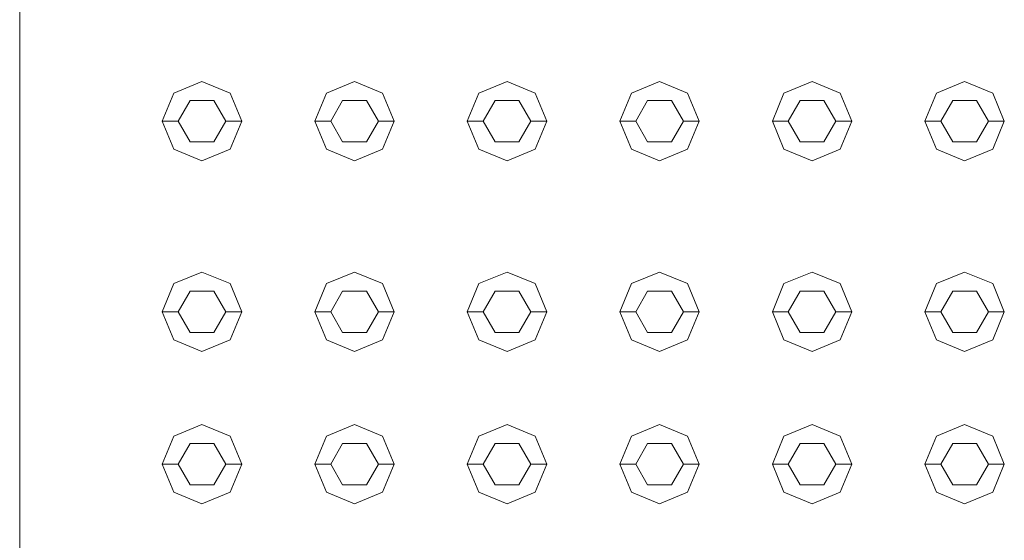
# Model space of a CAD drawing. Header units: millimetres. Extents: x 321 to 585, y -277 to 9.
# Tile 998 of 1056: x 371.123 to 371.743, y -34.566 to -34.238. Entities that reach past the tile are written whole.
import ezdxf

# ---------------------------------------------------------------- set-up
doc = ezdxf.new("R2010")
doc.units = ezdxf.units.MM
doc.header["$MEASUREMENT"] = 0
doc.layers.add('IFC-Elemento construtivo genérico-Contorno', color=253, linetype='Continuous', lineweight=5)
doc.layers.add('IFC-Laje-Contorno', color=134, linetype='Continuous', lineweight=5)

msp = doc.modelspace()

# ---------------------------------------------------------------- linework, layer by layer
at = {"layer": 'IFC-Elemento construtivo genérico-Contorno', "lineweight": 5}
for p, q in [((371.2202, -34.28394), (371.23788, -34.27661)), ((371.2202, -34.28394), (371.23788, -34.27661)), ((371.23788, -34.27661), (371.25555, -34.28394)), ((371.23788, -34.27661), (371.25555, -34.28394)), ((371.3162, -34.28394), (371.33388, -34.27661)), ((371.3162, -34.28394), (371.33388, -34.27661)), ((371.33388, -34.27661), (371.35155, -34.28394)), ((371.33388, -34.27661), (371.35155, -34.28394)), ((371.4122, -34.28394), (371.42988, -34.27661)), ((371.4122, -34.28394), (371.42988, -34.27661)), ((371.42988, -34.27661), (371.44755, -34.28394)), ((371.42988, -34.27661), (371.44755, -34.28394)), ((371.5082, -34.28394), (371.52588, -34.27661)), ((371.5082, -34.28394), (371.52588, -34.27661)), ((371.52588, -34.27661), (371.54355, -34.28394)), ((371.52588, -34.27661), (371.54355, -34.28394)), ((371.6042, -34.28394), (371.62188, -34.27661)), ((371.6042, -34.28394), (371.62188, -34.27661)), ((371.62188, -34.27661), (371.63955, -34.28394)), ((371.62188, -34.27661), (371.63955, -34.28394)), ((371.7002, -34.28394), (371.71788, -34.27661)), ((371.7002, -34.28394), (371.71788, -34.27661)), ((371.71788, -34.27661), (371.73555, -34.28394)), ((371.71788, -34.27661), (371.73555, -34.28394)), ((371.21288, -34.30161), (371.2202, -34.28394)), ((371.21288, -34.30161), (371.2202, -34.28394)), ((371.22288, -34.30161), (371.23038, -34.28863)), ((371.22288, -34.30161), (371.23038, -34.28863)), ((371.23038, -34.28863), (371.24538, -34.28863)), ((371.23038, -34.28863), (371.24538, -34.28863)), ((371.24538, -34.28863), (371.25288, -34.30161)), ((371.24538, -34.28863), (371.25288, -34.30161)), ((371.25555, -34.28394), (371.26288, -34.30161)), ((371.25555, -34.28394), (371.26288, -34.30161)), ((371.30888, -34.30161), (371.3162, -34.28394)), ((371.30888, -34.30161), (371.3162, -34.28394)), ((371.31888, -34.30161), (371.32638, -34.28863)), ((371.31888, -34.30161), (371.32638, -34.28863)), ((371.32638, -34.28863), (371.34138, -34.28863)), ((371.32638, -34.28863), (371.34138, -34.28863)), ((371.34138, -34.28863), (371.34888, -34.30161)), ((371.34138, -34.28863), (371.34888, -34.30161)), ((371.35155, -34.28394), (371.35888, -34.30161)), ((371.35155, -34.28394), (371.35888, -34.30161)), ((371.40488, -34.30161), (371.4122, -34.28394)), ((371.40488, -34.30161), (371.4122, -34.28394)), ((371.41488, -34.30161), (371.42238, -34.28863)), ((371.41488, -34.30161), (371.42238, -34.28863)), ((371.42238, -34.28863), (371.43738, -34.28863)), ((371.42238, -34.28863), (371.43738, -34.28863)), ((371.43738, -34.28863), (371.44488, -34.30161)), ((371.43738, -34.28863), (371.44488, -34.30161)), ((371.44755, -34.28394), (371.45488, -34.30161)), ((371.44755, -34.28394), (371.45488, -34.30161)), ((371.50088, -34.30161), (371.5082, -34.28394)), ((371.50088, -34.30161), (371.5082, -34.28394)), ((371.51088, -34.30161), (371.51838, -34.28863)), ((371.51088, -34.30161), (371.51838, -34.28863)), ((371.51838, -34.28863), (371.53338, -34.28863)), ((371.51838, -34.28863), (371.53338, -34.28863)), ((371.53338, -34.28863), (371.54088, -34.30161)), ((371.53338, -34.28863), (371.54088, -34.30161)), ((371.54355, -34.28394), (371.55088, -34.30161)), ((371.54355, -34.28394), (371.55088, -34.30161)), ((371.59688, -34.30161), (371.6042, -34.28394)), ((371.59688, -34.30161), (371.6042, -34.28394)), ((371.60688, -34.30161), (371.61438, -34.28863)), ((371.60688, -34.30161), (371.61438, -34.28863)), ((371.61438, -34.28863), (371.62938, -34.28863)), ((371.61438, -34.28863), (371.62938, -34.28863)), ((371.62938, -34.28863), (371.63688, -34.30161)), ((371.62938, -34.28863), (371.63688, -34.30161)), ((371.63955, -34.28394), (371.64688, -34.30161)), ((371.63955, -34.28394), (371.64688, -34.30161)), ((371.69288, -34.30161), (371.7002, -34.28394)), ((371.69288, -34.30161), (371.7002, -34.28394)), ((371.70288, -34.30161), (371.71038, -34.28863)), ((371.70288, -34.30161), (371.71038, -34.28863)), ((371.71038, -34.28863), (371.72538, -34.28863)), ((371.71038, -34.28863), (371.72538, -34.28863)), ((371.72538, -34.28863), (371.73288, -34.30161)), ((371.72538, -34.28863), (371.73288, -34.30161)), ((371.73555, -34.28394), (371.74288, -34.30161)), ((371.73555, -34.28394), (371.74288, -34.30161)), ((371.21288, -34.30161), (371.22288, -34.30161)), ((371.21288, -34.30161), (371.2202, -34.3193)), ((371.21288, -34.30161), (371.22288, -34.30161)), ((371.21288, -34.30161), (371.2202, -34.3193)), ((371.22288, -34.30161), (371.23038, -34.31461)), ((371.22288, -34.30161), (371.23038, -34.31461)), ((371.24538, -34.31461), (371.25288, -34.30161)), ((371.24538, -34.31461), (371.25288, -34.30161)), ((371.25288, -34.30161), (371.26288, -34.30161)), ((371.25288, -34.30161), (371.26288, -34.30161)), ((371.25555, -34.3193), (371.26288, -34.30161)), ((371.25555, -34.3193), (371.26288, -34.30161)), ((371.30888, -34.30161), (371.31888, -34.30161)), ((371.30888, -34.30161), (371.3162, -34.3193)), ((371.30888, -34.30161), (371.31888, -34.30161)), ((371.30888, -34.30161), (371.3162, -34.3193)), ((371.31888, -34.30161), (371.32638, -34.31461)), ((371.31888, -34.30161), (371.32638, -34.31461)), ((371.34138, -34.31461), (371.34888, -34.30161)), ((371.34138, -34.31461), (371.34888, -34.30161)), ((371.34888, -34.30161), (371.35888, -34.30161)), ((371.34888, -34.30161), (371.35888, -34.30161)), ((371.35155, -34.3193), (371.35888, -34.30161)), ((371.35155, -34.3193), (371.35888, -34.30161)), ((371.40488, -34.30161), (371.41488, -34.30161)), ((371.40488, -34.30161), (371.4122, -34.3193)), ((371.40488, -34.30161), (371.41488, -34.30161)), ((371.40488, -34.30161), (371.4122, -34.3193)), ((371.41488, -34.30161), (371.42238, -34.31461)), ((371.41488, -34.30161), (371.42238, -34.31461)), ((371.43738, -34.31461), (371.44488, -34.30161)), ((371.43738, -34.31461), (371.44488, -34.30161)), ((371.44488, -34.30161), (371.45488, -34.30161)), ((371.44488, -34.30161), (371.45488, -34.30161)), ((371.44755, -34.3193), (371.45488, -34.30161)), ((371.44755, -34.3193), (371.45488, -34.30161)), ((371.50088, -34.30161), (371.51088, -34.30161)), ((371.50088, -34.30161), (371.5082, -34.3193)), ((371.50088, -34.30161), (371.51088, -34.30161)), ((371.50088, -34.30161), (371.5082, -34.3193)), ((371.51088, -34.30161), (371.51838, -34.31461)), ((371.51088, -34.30161), (371.51838, -34.31461)), ((371.53338, -34.31461), (371.54088, -34.30161)), ((371.53338, -34.31461), (371.54088, -34.30161)), ((371.54088, -34.30161), (371.55088, -34.30161)), ((371.54088, -34.30161), (371.55088, -34.30161)), ((371.54355, -34.3193), (371.55088, -34.30161)), ((371.54355, -34.3193), (371.55088, -34.30161)), ((371.59688, -34.30161), (371.60688, -34.30161)), ((371.59688, -34.30161), (371.6042, -34.3193)), ((371.59688, -34.30161), (371.60688, -34.30161)), ((371.59688, -34.30161), (371.6042, -34.3193)), ((371.60688, -34.30161), (371.61438, -34.31461)), ((371.60688, -34.30161), (371.61438, -34.31461)), ((371.62938, -34.31461), (371.63688, -34.30161)), ((371.62938, -34.31461), (371.63688, -34.30161)), ((371.63688, -34.30161), (371.64688, -34.30161)), ((371.63688, -34.30161), (371.64688, -34.30161)), ((371.63955, -34.3193), (371.64688, -34.30161)), ((371.63955, -34.3193), (371.64688, -34.30161)), ((371.69288, -34.30161), (371.70288, -34.30161)), ((371.69288, -34.30161), (371.7002, -34.3193)), ((371.69288, -34.30161), (371.70288, -34.30161)), ((371.69288, -34.30161), (371.7002, -34.3193)), ((371.70288, -34.30161), (371.71038, -34.31461)), ((371.70288, -34.30161), (371.71038, -34.31461)), ((371.72538, -34.31461), (371.73288, -34.30161)), ((371.72538, -34.31461), (371.73288, -34.30161)), ((371.73288, -34.30161), (371.74288, -34.30161)), ((371.73288, -34.30161), (371.74288, -34.30161)), ((371.73555, -34.3193), (371.74288, -34.30161)), ((371.73555, -34.3193), (371.74288, -34.30161)), ((371.23038, -34.31461), (371.24538, -34.31461)), ((371.23038, -34.31461), (371.24538, -34.31461)), ((371.32638, -34.31461), (371.34138, -34.31461)), ((371.32638, -34.31461), (371.34138, -34.31461)), ((371.42238, -34.31461), (371.43738, -34.31461)), ((371.42238, -34.31461), (371.43738, -34.31461)), ((371.51838, -34.31461), (371.53338, -34.31461)), ((371.51838, -34.31461), (371.53338, -34.31461)), ((371.61438, -34.31461), (371.62938, -34.31461)), ((371.61438, -34.31461), (371.62938, -34.31461)), ((371.71038, -34.31461), (371.72538, -34.31461)), ((371.71038, -34.31461), (371.72538, -34.31461)), ((371.2202, -34.3193), (371.23788, -34.32661)), ((371.2202, -34.3193), (371.23788, -34.32661)), ((371.23788, -34.32661), (371.25555, -34.3193)), ((371.23788, -34.32661), (371.25555, -34.3193)), ((371.3162, -34.3193), (371.33388, -34.32661)), ((371.3162, -34.3193), (371.33388, -34.32661)), ((371.33388, -34.32661), (371.35155, -34.3193)), ((371.33388, -34.32661), (371.35155, -34.3193)), ((371.4122, -34.3193), (371.42988, -34.32661)), ((371.4122, -34.3193), (371.42988, -34.32661)), ((371.42988, -34.32661), (371.44755, -34.3193)), ((371.42988, -34.32661), (371.44755, -34.3193)), ((371.5082, -34.3193), (371.52588, -34.32661)), ((371.5082, -34.3193), (371.52588, -34.32661)), ((371.52588, -34.32661), (371.54355, -34.3193)), ((371.52588, -34.32661), (371.54355, -34.3193)), ((371.6042, -34.3193), (371.62188, -34.32661)), ((371.6042, -34.3193), (371.62188, -34.32661)), ((371.62188, -34.32661), (371.63955, -34.3193)), ((371.62188, -34.32661), (371.63955, -34.3193)), ((371.7002, -34.3193), (371.71788, -34.32661)), ((371.7002, -34.3193), (371.71788, -34.32661)), ((371.71788, -34.32661), (371.73555, -34.3193)), ((371.71788, -34.32661), (371.73555, -34.3193)), ((371.2202, -34.40394), (371.23788, -34.39661)), ((371.2202, -34.40394), (371.23788, -34.39661)), ((371.23788, -34.39661), (371.25555, -34.40394)), ((371.23788, -34.39661), (371.25555, -34.40394)), ((371.3162, -34.40394), (371.33388, -34.39661)), ((371.3162, -34.40394), (371.33388, -34.39661)), ((371.33388, -34.39661), (371.35155, -34.40394)), ((371.33388, -34.39661), (371.35155, -34.40394)), ((371.4122, -34.40394), (371.42988, -34.39661)), ((371.4122, -34.40394), (371.42988, -34.39661)), ((371.42988, -34.39661), (371.44755, -34.40394)), ((371.42988, -34.39661), (371.44755, -34.40394)), ((371.5082, -34.40394), (371.52588, -34.39661)), ((371.5082, -34.40394), (371.52588, -34.39661)), ((371.52588, -34.39661), (371.54355, -34.40394)), ((371.52588, -34.39661), (371.54355, -34.40394)), ((371.6042, -34.40394), (371.62188, -34.39661)), ((371.6042, -34.40394), (371.62188, -34.39661)), ((371.62188, -34.39661), (371.63955, -34.40394)), ((371.62188, -34.39661), (371.63955, -34.40394)), ((371.7002, -34.40394), (371.71788, -34.39661)), ((371.7002, -34.40394), (371.71788, -34.39661)), ((371.71788, -34.39661), (371.73555, -34.40394)), ((371.71788, -34.39661), (371.73555, -34.40394)), ((371.21288, -34.42161), (371.2202, -34.40394)), ((371.21288, -34.42161), (371.2202, -34.40394)), ((371.25555, -34.40394), (371.26288, -34.42161)), ((371.25555, -34.40394), (371.26288, -34.42161)), ((371.30888, -34.42161), (371.3162, -34.40394)), ((371.30888, -34.42161), (371.3162, -34.40394)), ((371.35155, -34.40394), (371.35888, -34.42161)), ((371.35155, -34.40394), (371.35888, -34.42161)), ((371.40488, -34.42161), (371.4122, -34.40394)), ((371.40488, -34.42161), (371.4122, -34.40394)), ((371.44755, -34.40394), (371.45488, -34.42161)), ((371.44755, -34.40394), (371.45488, -34.42161)), ((371.50088, -34.42161), (371.5082, -34.40394)), ((371.50088, -34.42161), (371.5082, -34.40394)), ((371.54355, -34.40394), (371.55088, -34.42161)), ((371.54355, -34.40394), (371.55088, -34.42161)), ((371.59688, -34.42161), (371.6042, -34.40394)), ((371.59688, -34.42161), (371.6042, -34.40394)), ((371.63955, -34.40394), (371.64688, -34.42161)), ((371.63955, -34.40394), (371.64688, -34.42161)), ((371.69288, -34.42161), (371.7002, -34.40394)), ((371.69288, -34.42161), (371.7002, -34.40394)), ((371.73555, -34.40394), (371.74288, -34.42161)), ((371.73555, -34.40394), (371.74288, -34.42161)), ((371.22288, -34.42161), (371.23038, -34.40863)), ((371.22288, -34.42161), (371.23038, -34.40863)), ((371.23038, -34.40863), (371.24538, -34.40863)), ((371.23038, -34.40863), (371.24538, -34.40863)), ((371.24538, -34.40863), (371.25288, -34.42161)), ((371.24538, -34.40863), (371.25288, -34.42161)), ((371.31888, -34.42161), (371.32638, -34.40863)), ((371.31888, -34.42161), (371.32638, -34.40863)), ((371.32638, -34.40863), (371.34138, -34.40863)), ((371.32638, -34.40863), (371.34138, -34.40863)), ((371.34138, -34.40863), (371.34888, -34.42161)), ((371.34138, -34.40863), (371.34888, -34.42161)), ((371.41488, -34.42161), (371.42238, -34.40863)), ((371.41488, -34.42161), (371.42238, -34.40863)), ((371.42238, -34.40863), (371.43738, -34.40863)), ((371.42238, -34.40863), (371.43738, -34.40863)), ((371.43738, -34.40863), (371.44488, -34.42161)), ((371.43738, -34.40863), (371.44488, -34.42161)), ((371.51088, -34.42161), (371.51838, -34.40863)), ((371.51088, -34.42161), (371.51838, -34.40863)), ((371.51838, -34.40863), (371.53338, -34.40863)), ((371.51838, -34.40863), (371.53338, -34.40863)), ((371.53338, -34.40863), (371.54088, -34.42161)), ((371.53338, -34.40863), (371.54088, -34.42161)), ((371.60688, -34.42161), (371.61438, -34.40863)), ((371.60688, -34.42161), (371.61438, -34.40863)), ((371.61438, -34.40863), (371.62938, -34.40863)), ((371.61438, -34.40863), (371.62938, -34.40863)), ((371.62938, -34.40863), (371.63688, -34.42161)), ((371.62938, -34.40863), (371.63688, -34.42161)), ((371.70288, -34.42161), (371.71038, -34.40863)), ((371.70288, -34.42161), (371.71038, -34.40863)), ((371.71038, -34.40863), (371.72538, -34.40863)), ((371.71038, -34.40863), (371.72538, -34.40863)), ((371.72538, -34.40863), (371.73288, -34.42161)), ((371.72538, -34.40863), (371.73288, -34.42161)), ((371.21288, -34.42161), (371.22288, -34.42161)), ((371.21288, -34.42161), (371.2202, -34.4393)), ((371.21288, -34.42161), (371.22288, -34.42161)), ((371.21288, -34.42161), (371.2202, -34.4393)), ((371.22288, -34.42161), (371.23038, -34.43461)), ((371.22288, -34.42161), (371.23038, -34.43461)), ((371.24538, -34.43461), (371.25288, -34.42161)), ((371.24538, -34.43461), (371.25288, -34.42161)), ((371.25288, -34.42161), (371.26288, -34.42161)), ((371.25288, -34.42161), (371.26288, -34.42161)), ((371.25555, -34.4393), (371.26288, -34.42161)), ((371.25555, -34.4393), (371.26288, -34.42161)), ((371.30888, -34.42161), (371.31888, -34.42161)), ((371.30888, -34.42161), (371.3162, -34.4393)), ((371.30888, -34.42161), (371.31888, -34.42161)), ((371.30888, -34.42161), (371.3162, -34.4393)), ((371.31888, -34.42161), (371.32638, -34.43461)), ((371.31888, -34.42161), (371.32638, -34.43461)), ((371.34138, -34.43461), (371.34888, -34.42161)), ((371.34138, -34.43461), (371.34888, -34.42161)), ((371.34888, -34.42161), (371.35888, -34.42161)), ((371.34888, -34.42161), (371.35888, -34.42161)), ((371.35155, -34.4393), (371.35888, -34.42161)), ((371.35155, -34.4393), (371.35888, -34.42161)), ((371.40488, -34.42161), (371.41488, -34.42161)), ((371.40488, -34.42161), (371.4122, -34.4393)), ((371.40488, -34.42161), (371.41488, -34.42161)), ((371.40488, -34.42161), (371.4122, -34.4393)), ((371.41488, -34.42161), (371.42238, -34.43461)), ((371.41488, -34.42161), (371.42238, -34.43461)), ((371.43738, -34.43461), (371.44488, -34.42161)), ((371.43738, -34.43461), (371.44488, -34.42161)), ((371.44488, -34.42161), (371.45488, -34.42161)), ((371.44488, -34.42161), (371.45488, -34.42161)), ((371.44755, -34.4393), (371.45488, -34.42161)), ((371.44755, -34.4393), (371.45488, -34.42161)), ((371.50088, -34.42161), (371.51088, -34.42161)), ((371.50088, -34.42161), (371.5082, -34.4393)), ((371.50088, -34.42161), (371.51088, -34.42161)), ((371.50088, -34.42161), (371.5082, -34.4393)), ((371.51088, -34.42161), (371.51838, -34.43461)), ((371.51088, -34.42161), (371.51838, -34.43461)), ((371.53338, -34.43461), (371.54088, -34.42161)), ((371.53338, -34.43461), (371.54088, -34.42161)), ((371.54088, -34.42161), (371.55088, -34.42161)), ((371.54088, -34.42161), (371.55088, -34.42161)), ((371.54355, -34.4393), (371.55088, -34.42161)), ((371.54355, -34.4393), (371.55088, -34.42161)), ((371.59688, -34.42161), (371.60688, -34.42161)), ((371.59688, -34.42161), (371.6042, -34.4393)), ((371.59688, -34.42161), (371.60688, -34.42161)), ((371.59688, -34.42161), (371.6042, -34.4393)), ((371.60688, -34.42161), (371.61438, -34.43461)), ((371.60688, -34.42161), (371.61438, -34.43461)), ((371.62938, -34.43461), (371.63688, -34.42161)), ((371.62938, -34.43461), (371.63688, -34.42161)), ((371.63688, -34.42161), (371.64688, -34.42161)), ((371.63688, -34.42161), (371.64688, -34.42161)), ((371.63955, -34.4393), (371.64688, -34.42161)), ((371.63955, -34.4393), (371.64688, -34.42161)), ((371.69288, -34.42161), (371.70288, -34.42161)), ((371.69288, -34.42161), (371.7002, -34.4393)), ((371.69288, -34.42161), (371.70288, -34.42161)), ((371.69288, -34.42161), (371.7002, -34.4393)), ((371.70288, -34.42161), (371.71038, -34.43461)), ((371.70288, -34.42161), (371.71038, -34.43461)), ((371.72538, -34.43461), (371.73288, -34.42161)), ((371.72538, -34.43461), (371.73288, -34.42161)), ((371.73288, -34.42161), (371.74288, -34.42161)), ((371.73288, -34.42161), (371.74288, -34.42161)), ((371.73555, -34.4393), (371.74288, -34.42161)), ((371.73555, -34.4393), (371.74288, -34.42161)), ((371.23038, -34.43461), (371.24538, -34.43461)), ((371.23038, -34.43461), (371.24538, -34.43461)), ((371.32638, -34.43461), (371.34138, -34.43461)), ((371.32638, -34.43461), (371.34138, -34.43461)), ((371.42238, -34.43461), (371.43738, -34.43461)), ((371.42238, -34.43461), (371.43738, -34.43461)), ((371.51838, -34.43461), (371.53338, -34.43461)), ((371.51838, -34.43461), (371.53338, -34.43461)), ((371.61438, -34.43461), (371.62938, -34.43461)), ((371.61438, -34.43461), (371.62938, -34.43461)), ((371.71038, -34.43461), (371.72538, -34.43461)), ((371.71038, -34.43461), (371.72538, -34.43461)), ((371.2202, -34.4393), (371.23788, -34.44661)), ((371.2202, -34.4393), (371.23788, -34.44661)), ((371.23788, -34.44661), (371.25555, -34.4393)), ((371.23788, -34.44661), (371.25555, -34.4393)), ((371.3162, -34.4393), (371.33388, -34.44661)), ((371.3162, -34.4393), (371.33388, -34.44661)), ((371.33388, -34.44661), (371.35155, -34.4393)), ((371.33388, -34.44661), (371.35155, -34.4393)), ((371.4122, -34.4393), (371.42988, -34.44661)), ((371.4122, -34.4393), (371.42988, -34.44661)), ((371.42988, -34.44661), (371.44755, -34.4393)), ((371.42988, -34.44661), (371.44755, -34.4393)), ((371.5082, -34.4393), (371.52588, -34.44661)), ((371.5082, -34.4393), (371.52588, -34.44661)), ((371.52588, -34.44661), (371.54355, -34.4393)), ((371.52588, -34.44661), (371.54355, -34.4393)), ((371.6042, -34.4393), (371.62188, -34.44661)), ((371.6042, -34.4393), (371.62188, -34.44661)), ((371.62188, -34.44661), (371.63955, -34.4393)), ((371.62188, -34.44661), (371.63955, -34.4393)), ((371.7002, -34.4393), (371.71788, -34.44661)), ((371.7002, -34.4393), (371.71788, -34.44661)), ((371.71788, -34.44661), (371.73555, -34.4393)), ((371.71788, -34.44661), (371.73555, -34.4393)), ((371.2202, -34.49994), (371.23788, -34.49262)), ((371.2202, -34.49994), (371.23788, -34.49262)), ((371.23788, -34.49262), (371.25555, -34.49994)), ((371.23788, -34.49262), (371.25555, -34.49994)), ((371.3162, -34.49994), (371.33388, -34.49262)), ((371.3162, -34.49994), (371.33388, -34.49262)), ((371.33388, -34.49262), (371.35155, -34.49994)), ((371.33388, -34.49262), (371.35155, -34.49994)), ((371.4122, -34.49994), (371.42988, -34.49262)), ((371.4122, -34.49994), (371.42988, -34.49262)), ((371.42988, -34.49262), (371.44755, -34.49994)), ((371.42988, -34.49262), (371.44755, -34.49994)), ((371.5082, -34.49994), (371.52588, -34.49262)), ((371.5082, -34.49994), (371.52588, -34.49262)), ((371.52588, -34.49262), (371.54355, -34.49994)), ((371.52588, -34.49262), (371.54355, -34.49994)), ((371.6042, -34.49994), (371.62188, -34.49262)), ((371.6042, -34.49994), (371.62188, -34.49262)), ((371.62188, -34.49262), (371.63955, -34.49994)), ((371.62188, -34.49262), (371.63955, -34.49994)), ((371.7002, -34.49994), (371.71788, -34.49262)), ((371.7002, -34.49994), (371.71788, -34.49262)), ((371.71788, -34.49262), (371.73555, -34.49994)), ((371.71788, -34.49262), (371.73555, -34.49994)), ((371.21288, -34.51762), (371.2202, -34.49994)), ((371.21288, -34.51762), (371.2202, -34.49994)), ((371.25555, -34.49994), (371.26288, -34.51762)), ((371.25555, -34.49994), (371.26288, -34.51762)), ((371.30888, -34.51762), (371.3162, -34.49994)), ((371.30888, -34.51762), (371.3162, -34.49994)), ((371.35155, -34.49994), (371.35888, -34.51762)), ((371.35155, -34.49994), (371.35888, -34.51762)), ((371.40488, -34.51762), (371.4122, -34.49994)), ((371.40488, -34.51762), (371.4122, -34.49994)), ((371.44755, -34.49994), (371.45488, -34.51762)), ((371.44755, -34.49994), (371.45488, -34.51762)), ((371.50088, -34.51762), (371.5082, -34.49994)), ((371.50088, -34.51762), (371.5082, -34.49994)), ((371.54355, -34.49994), (371.55088, -34.51762)), ((371.54355, -34.49994), (371.55088, -34.51762)), ((371.59688, -34.51762), (371.6042, -34.49994)), ((371.59688, -34.51762), (371.6042, -34.49994)), ((371.63955, -34.49994), (371.64688, -34.51762)), ((371.63955, -34.49994), (371.64688, -34.51762)), ((371.69288, -34.51762), (371.7002, -34.49994)), ((371.69288, -34.51762), (371.7002, -34.49994)), ((371.73555, -34.49994), (371.74288, -34.51762)), ((371.73555, -34.49994), (371.74288, -34.51762)), ((371.22288, -34.51762), (371.23038, -34.50463)), ((371.22288, -34.51762), (371.23038, -34.50463)), ((371.23038, -34.50463), (371.24538, -34.50463)), ((371.23038, -34.50463), (371.24538, -34.50463)), ((371.24538, -34.50463), (371.25288, -34.51762)), ((371.24538, -34.50463), (371.25288, -34.51762)), ((371.31888, -34.51762), (371.32638, -34.50463)), ((371.31888, -34.51762), (371.32638, -34.50463)), ((371.32638, -34.50463), (371.34138, -34.50463)), ((371.32638, -34.50463), (371.34138, -34.50463)), ((371.34138, -34.50463), (371.34888, -34.51762)), ((371.34138, -34.50463), (371.34888, -34.51762)), ((371.41488, -34.51762), (371.42238, -34.50463)), ((371.41488, -34.51762), (371.42238, -34.50463)), ((371.42238, -34.50463), (371.43738, -34.50463)), ((371.42238, -34.50463), (371.43738, -34.50463)), ((371.43738, -34.50463), (371.44488, -34.51762)), ((371.43738, -34.50463), (371.44488, -34.51762)), ((371.51088, -34.51762), (371.51838, -34.50463)), ((371.51088, -34.51762), (371.51838, -34.50463)), ((371.51838, -34.50463), (371.53338, -34.50463)), ((371.51838, -34.50463), (371.53338, -34.50463)), ((371.53338, -34.50463), (371.54088, -34.51762)), ((371.53338, -34.50463), (371.54088, -34.51762)), ((371.60688, -34.51762), (371.61438, -34.50463)), ((371.60688, -34.51762), (371.61438, -34.50463)), ((371.61438, -34.50463), (371.62938, -34.50463)), ((371.61438, -34.50463), (371.62938, -34.50463)), ((371.62938, -34.50463), (371.63688, -34.51762)), ((371.62938, -34.50463), (371.63688, -34.51762)), ((371.70288, -34.51762), (371.71038, -34.50463)), ((371.70288, -34.51762), (371.71038, -34.50463)), ((371.71038, -34.50463), (371.72538, -34.50463)), ((371.71038, -34.50463), (371.72538, -34.50463)), ((371.72538, -34.50463), (371.73288, -34.51762)), ((371.72538, -34.50463), (371.73288, -34.51762)), ((371.21288, -34.51762), (371.22288, -34.51762)), ((371.21288, -34.51762), (371.2202, -34.5353)), ((371.21288, -34.51762), (371.22288, -34.51762)), ((371.21288, -34.51762), (371.2202, -34.5353)), ((371.22288, -34.51762), (371.23038, -34.53061)), ((371.22288, -34.51762), (371.23038, -34.53061)), ((371.24538, -34.53061), (371.25288, -34.51762)), ((371.24538, -34.53061), (371.25288, -34.51762)), ((371.25288, -34.51762), (371.26288, -34.51762)), ((371.25288, -34.51762), (371.26288, -34.51762)), ((371.25555, -34.5353), (371.26288, -34.51762)), ((371.25555, -34.5353), (371.26288, -34.51762)), ((371.30888, -34.51762), (371.31888, -34.51762)), ((371.30888, -34.51762), (371.3162, -34.5353)), ((371.30888, -34.51762), (371.31888, -34.51762)), ((371.30888, -34.51762), (371.3162, -34.5353)), ((371.31888, -34.51762), (371.32638, -34.53061)), ((371.31888, -34.51762), (371.32638, -34.53061)), ((371.34138, -34.53061), (371.34888, -34.51762)), ((371.34138, -34.53061), (371.34888, -34.51762)), ((371.34888, -34.51762), (371.35888, -34.51762)), ((371.34888, -34.51762), (371.35888, -34.51762)), ((371.35155, -34.5353), (371.35888, -34.51762)), ((371.35155, -34.5353), (371.35888, -34.51762)), ((371.40488, -34.51762), (371.41488, -34.51762)), ((371.40488, -34.51762), (371.4122, -34.5353)), ((371.40488, -34.51762), (371.41488, -34.51762)), ((371.40488, -34.51762), (371.4122, -34.5353)), ((371.41488, -34.51762), (371.42238, -34.53061)), ((371.41488, -34.51762), (371.42238, -34.53061)), ((371.43738, -34.53061), (371.44488, -34.51762)), ((371.43738, -34.53061), (371.44488, -34.51762)), ((371.44488, -34.51762), (371.45488, -34.51762)), ((371.44488, -34.51762), (371.45488, -34.51762)), ((371.44755, -34.5353), (371.45488, -34.51762)), ((371.44755, -34.5353), (371.45488, -34.51762)), ((371.50088, -34.51762), (371.51088, -34.51762)), ((371.50088, -34.51762), (371.5082, -34.5353)), ((371.50088, -34.51762), (371.51088, -34.51762)), ((371.50088, -34.51762), (371.5082, -34.5353)), ((371.51088, -34.51762), (371.51838, -34.53061)), ((371.51088, -34.51762), (371.51838, -34.53061)), ((371.53338, -34.53061), (371.54088, -34.51762)), ((371.53338, -34.53061), (371.54088, -34.51762)), ((371.54088, -34.51762), (371.55088, -34.51762)), ((371.54088, -34.51762), (371.55088, -34.51762)), ((371.54355, -34.5353), (371.55088, -34.51762)), ((371.54355, -34.5353), (371.55088, -34.51762)), ((371.59688, -34.51762), (371.60688, -34.51762)), ((371.59688, -34.51762), (371.6042, -34.5353)), ((371.59688, -34.51762), (371.60688, -34.51762)), ((371.59688, -34.51762), (371.6042, -34.5353)), ((371.60688, -34.51762), (371.61438, -34.53061)), ((371.60688, -34.51762), (371.61438, -34.53061)), ((371.62938, -34.53061), (371.63688, -34.51762)), ((371.62938, -34.53061), (371.63688, -34.51762)), ((371.63688, -34.51762), (371.64688, -34.51762)), ((371.63688, -34.51762), (371.64688, -34.51762)), ((371.63955, -34.5353), (371.64688, -34.51762)), ((371.63955, -34.5353), (371.64688, -34.51762)), ((371.69288, -34.51762), (371.70288, -34.51762)), ((371.69288, -34.51762), (371.7002, -34.5353)), ((371.69288, -34.51762), (371.70288, -34.51762)), ((371.69288, -34.51762), (371.7002, -34.5353)), ((371.70288, -34.51762), (371.71038, -34.53061)), ((371.70288, -34.51762), (371.71038, -34.53061)), ((371.72538, -34.53061), (371.73288, -34.51762)), ((371.72538, -34.53061), (371.73288, -34.51762)), ((371.73288, -34.51762), (371.74288, -34.51762)), ((371.73288, -34.51762), (371.74288, -34.51762)), ((371.73555, -34.5353), (371.74288, -34.51762)), ((371.73555, -34.5353), (371.74288, -34.51762)), ((371.23038, -34.53061), (371.24538, -34.53061)), ((371.23038, -34.53061), (371.24538, -34.53061)), ((371.32638, -34.53061), (371.34138, -34.53061)), ((371.32638, -34.53061), (371.34138, -34.53061)), ((371.42238, -34.53061), (371.43738, -34.53061)), ((371.42238, -34.53061), (371.43738, -34.53061)), ((371.51838, -34.53061), (371.53338, -34.53061)), ((371.51838, -34.53061), (371.53338, -34.53061)), ((371.61438, -34.53061), (371.62938, -34.53061)), ((371.61438, -34.53061), (371.62938, -34.53061)), ((371.71038, -34.53061), (371.72538, -34.53061)), ((371.71038, -34.53061), (371.72538, -34.53061)), ((371.2202, -34.5353), (371.23788, -34.54262)), ((371.2202, -34.5353), (371.23788, -34.54262)), ((371.23788, -34.54262), (371.25555, -34.5353)), ((371.23788, -34.54262), (371.25555, -34.5353)), ((371.3162, -34.5353), (371.33388, -34.54262)), ((371.3162, -34.5353), (371.33388, -34.54262)), ((371.33388, -34.54262), (371.35155, -34.5353)), ((371.33388, -34.54262), (371.35155, -34.5353)), ((371.4122, -34.5353), (371.42988, -34.54262)), ((371.4122, -34.5353), (371.42988, -34.54262)), ((371.42988, -34.54262), (371.44755, -34.5353)), ((371.42988, -34.54262), (371.44755, -34.5353)), ((371.5082, -34.5353), (371.52588, -34.54262)), ((371.5082, -34.5353), (371.52588, -34.54262)), ((371.52588, -34.54262), (371.54355, -34.5353)), ((371.52588, -34.54262), (371.54355, -34.5353)), ((371.6042, -34.5353), (371.62188, -34.54262)), ((371.6042, -34.5353), (371.62188, -34.54262)), ((371.62188, -34.54262), (371.63955, -34.5353)), ((371.62188, -34.54262), (371.63955, -34.5353)), ((371.7002, -34.5353), (371.71788, -34.54262)), ((371.7002, -34.5353), (371.71788, -34.54262)), ((371.71788, -34.54262), (371.73555, -34.5353)), ((371.71788, -34.54262), (371.73555, -34.5353))]:
    msp.add_line(p, q, dxfattribs=at)
at = {"layer": 'IFC-Laje-Contorno', "color": 7, "lineweight": 5}
for q in [(371.12314, -33.11452), (371.12314, -33.11453)]:
    msp.add_line((371.12314, -36.51204), q, dxfattribs=at)

doc.saveas('drawing.dxf')
